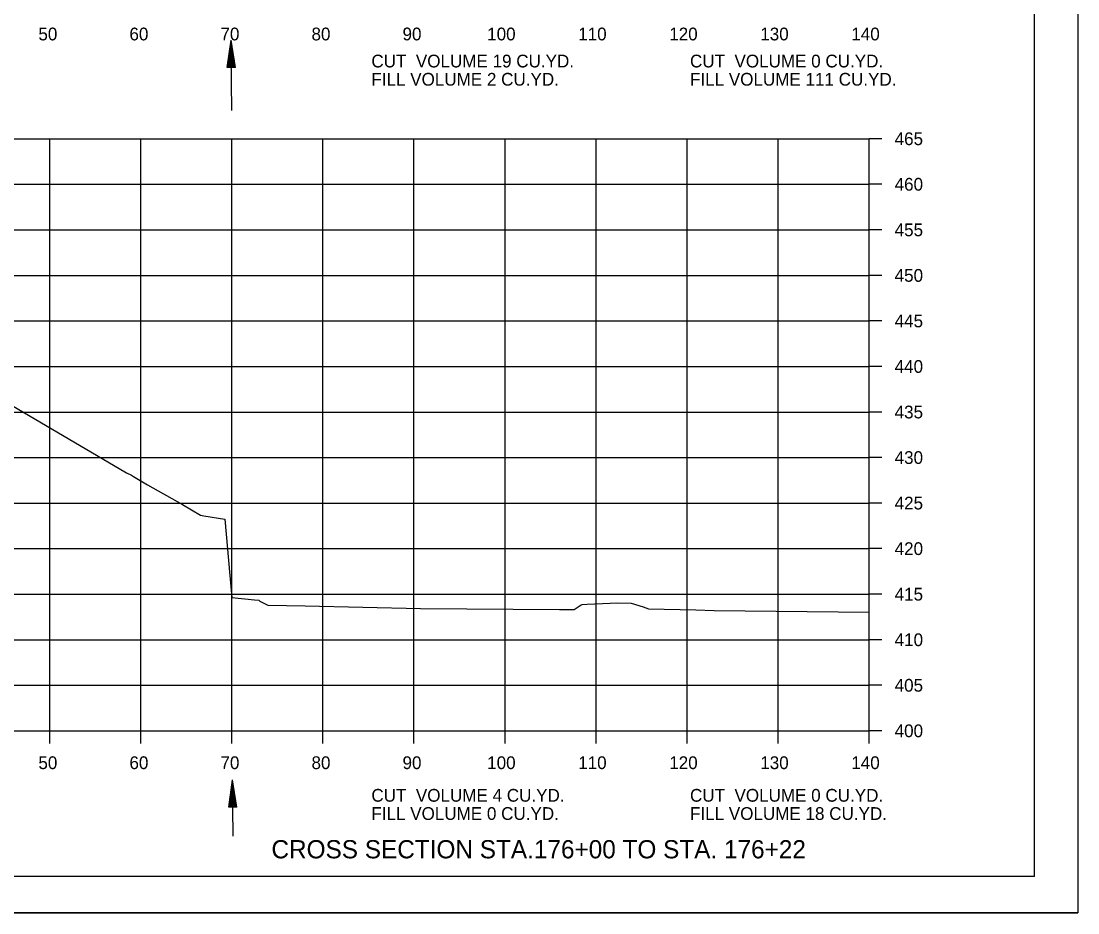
# Model space of a CAD drawing. Extents: x 1538688 to 1540766, y 656250 to 671912.
# Drawn here: x 1538905 to 1539021.1, y 671271.6 to 671369.5 of the extents above; entities that cross this region are included whole.
import ezdxf

# ---------------------------------------------------------------- set-up
doc = ezdxf.new("R2010")
doc.units = 0
for name, color, linetype in [('15', 7, 'Continuous'), ('18', 7, 'Continuous'), ('22', 7, 'Continuous'), ('26', 7, 'Continuous'), ('39', 7, 'Continuous'), ('Borings', 7, 'Continuous'), ('Horizontal Alignment', 7, 'Continuous'), ('RipRap', 7, 'Continuous')]:
    doc.layers.add(name, color=color, linetype=linetype)

msp = doc.modelspace()

# ---------------------------------------------------------------- linework, layer by layer
at = {"layer": '15'}
for p, q in [((1538927.67, 671364.35), (1538928.09, 671367.35)), ((1538927.74, 671364.35), (1538928.1, 671366.85)), ((1538928.57, 671364.36), (1538928.09, 671367.35)), ((1538928.49, 671364.36), (1538928.1, 671366.85)), ((1538927.82, 671364.35), (1538928.1, 671366.34)), ((1538927.89, 671364.35), (1538928.1, 671365.84)), ((1538927.97, 671364.35), (1538928.11, 671365.33)), ((1538928.42, 671364.35), (1538928.1, 671366.34)), ((1538928.34, 671364.35), (1538928.1, 671365.84)), ((1538928.26, 671364.35), (1538928.11, 671365.33)), ((1538928.57, 671364.36), (1538927.67, 671364.35)), ((1538928.05, 671364.35), (1538928.11, 671364.83)), ((1538928.19, 671364.35), (1538928.11, 671364.83)), ((1538927.83, 671283.15), (1538928.25, 671286.16)), ((1538927.91, 671283.15), (1538928.26, 671285.66)), ((1538927.98, 671283.16), (1538928.26, 671285.14)), ((1538928.73, 671283.16), (1538928.25, 671286.16)), ((1538928.66, 671283.16), (1538928.26, 671285.66)), ((1538928.58, 671283.16), (1538928.26, 671285.14)), ((1538928.06, 671283.16), (1538928.27, 671284.64)), ((1538928.13, 671283.16), (1538928.27, 671284.13)), ((1538928.5, 671283.16), (1538928.27, 671284.64)), ((1538928.43, 671283.16), (1538928.27, 671284.13)), ((1538928.73, 671283.16), (1538927.83, 671283.15)), ((1538928.21, 671283.16), (1538928.28, 671283.63)), ((1538928.35, 671283.16), (1538928.28, 671283.63))]:
    msp.add_line(p, q, dxfattribs=at)
at = {"layer": '18'}
msp.add_lwpolyline([(1538902.73, 671328.02), (1538916.59, 671319.88), (1538917.13, 671319.6), (1538917.36, 671319.45), (1538918.89, 671318.55), (1538922.74, 671316.37), (1538924.71, 671315.21), (1538925.11, 671315.14), (1538927.4, 671314.78), (1538927.96, 671308.58), (1538928.17, 671306.16), (1538930.67, 671305.92), (1538931.12, 671305.87), (1538931.26, 671305.78), (1538932.11, 671305.34), (1538936.21, 671305.25), (1538948.88, 671304.97), (1538964.16, 671304.87), (1538965.76, 671304.86), (1538966.55, 671305.37), (1538966.57, 671305.39), (1538966.66, 671305.4), (1538967.2, 671305.43), (1538970.56, 671305.6), (1538972.04, 671305.54), (1538973.36, 671305.14), (1538973.93, 671304.93), (1538979.13, 671304.81), (1538981.16, 671304.74), (1538998.18, 671304.58)], dxfattribs=at)
at = {"layer": '22'}
for p, q in [((1538718.18, 671356.54), (1538998.18, 671356.54)), ((1538908.18, 671291.54), (1538908.18, 671356.54)), ((1538918.18, 671291.54), (1538918.18, 671356.54)), ((1538928.18, 671291.54), (1538928.18, 671356.54)), ((1538938.18, 671291.54), (1538938.18, 671356.54)), ((1538948.18, 671291.54), (1538948.18, 671356.54)), ((1538958.18, 671291.54), (1538958.18, 671356.54)), ((1538968.18, 671291.54), (1538968.18, 671356.54)), ((1538978.18, 671291.54), (1538978.18, 671356.54)), ((1538988.18, 671291.54), (1538988.18, 671356.54)), ((1538998.18, 671291.54), (1538998.18, 671356.54)), ((1538718.18, 671351.54), (1538998.18, 671351.54)), ((1538718.18, 671346.54), (1538998.18, 671346.54)), ((1538718.18, 671341.54), (1538998.18, 671341.54)), ((1538718.18, 671336.54), (1538998.18, 671336.54)), ((1538718.18, 671331.54), (1538998.18, 671331.54)), ((1538718.18, 671326.54), (1538998.18, 671326.54)), ((1538718.18, 671321.54), (1538998.18, 671321.54)), ((1538718.18, 671316.54), (1538998.18, 671316.54)), ((1538718.18, 671311.54), (1538998.18, 671311.54)), ((1538718.18, 671306.54), (1538998.18, 671306.54)), ((1538718.18, 671301.54), (1538998.18, 671301.54)), ((1538718.18, 671296.54), (1538998.18, 671296.54)), ((1538718.18, 671291.54), (1538998.18, 671291.54))]:
    msp.add_line(p, q, dxfattribs=at)
at = {"layer": '26'}
msp.add_line((1538687.78, 671271.56), (1539021.11, 671271.56), dxfattribs=at)
msp.add_lwpolyline([(1538687.77, 671484.89), (1539021.11, 671484.89), (1539021.11, 671271.56), (1538687.77, 671271.56)], close=True, dxfattribs=at)
at = {"layer": '39'}
for p, q in [((1538928.16, 671359.65), (1538928.1, 671365.84)), ((1538928.31, 671279.97), (1538928.25, 671286.16))]:
    msp.add_line(p, q, dxfattribs=at)
at = {"layer": 'Borings'}
for p, q in [((1538998.18, 671291.54), (1538998.18, 671356.54)), ((1538999.58, 671356.54), (1538998.18, 671356.54)), ((1538999.58, 671351.54), (1538998.18, 671351.54)), ((1538999.58, 671346.54), (1538998.18, 671346.54)), ((1538999.58, 671341.54), (1538998.18, 671341.54)), ((1538999.58, 671336.54), (1538998.18, 671336.54)), ((1538999.58, 671331.54), (1538998.18, 671331.54)), ((1538999.58, 671326.54), (1538998.18, 671326.54)), ((1538999.58, 671321.54), (1538998.18, 671321.54)), ((1538999.58, 671316.54), (1538998.18, 671316.54)), ((1538999.58, 671311.54), (1538998.18, 671311.54)), ((1538999.58, 671306.54), (1538998.18, 671306.54)), ((1538999.58, 671301.54), (1538998.18, 671301.54)), ((1538999.58, 671296.54), (1538998.18, 671296.54)), ((1538718.18, 671291.54), (1538998.18, 671291.54)), ((1538908.18, 671290.14), (1538908.18, 671291.54)), ((1538918.18, 671290.14), (1538918.18, 671291.54)), ((1538928.18, 671290.14), (1538928.18, 671291.54)), ((1538938.18, 671290.14), (1538938.18, 671291.54)), ((1538948.18, 671290.14), (1538948.18, 671291.54)), ((1538958.18, 671290.14), (1538958.18, 671291.54)), ((1538968.18, 671290.14), (1538968.18, 671291.54)), ((1538978.18, 671290.14), (1538978.18, 671291.54)), ((1538988.18, 671290.14), (1538988.18, 671291.54)), ((1538998.18, 671290.14), (1538998.18, 671291.54)), ((1538999.58, 671291.54), (1538998.18, 671291.54))]:
    msp.add_line(p, q, dxfattribs=at)
at = {"layer": 'RipRap'}
for q in [(1539016.36, 671481), (1538700.18, 671275.54)]:
    msp.add_line((1539016.36, 671275.54), q, dxfattribs=at)

# ---------------------------------------------------------------- texts
at = {"layer": '15'}
msp.add_text('CROSS SECTION STA.176+00 TO STA. 176+22', height=2, dxfattribs=at).set_placement((1538932.52, 671277.54))
at = {"layer": 'Horizontal Alignment'}
for s, p in [('50', (1538906.92, 671367.34)), ('60', (1538916.92, 671367.34)), ('70', (1538926.92, 671367.34)), ('80', (1538936.92, 671367.34)), ('90', (1538946.92, 671367.34)), ('100', (1538956.22, 671367.34)), ('110', (1538966.22, 671367.34)), ('120', (1538976.22, 671367.34)), ('130', (1538986.22, 671367.34)), ('140', (1538996.22, 671367.34)), ('CUT  VOLUME 19 CU.YD.', (1538943.5, 671364.37)), ('CUT  VOLUME 0 CU.YD.', (1538978.5, 671364.37)), ('FILL VOLUME 2 CU.YD.', (1538943.5, 671362.37)), ('FILL VOLUME 111 CU.YD.', (1538978.5, 671362.37)), ('465', (1539000.98, 671355.84)), ('460', (1539000.98, 671350.84)), ('455', (1539000.98, 671345.84)), ('450', (1539000.98, 671340.84)), ('445', (1539000.98, 671335.84)), ('440', (1539000.98, 671330.84)), ('435', (1539000.98, 671325.84)), ('430', (1539000.98, 671320.84)), ('425', (1539000.98, 671315.84)), ('420', (1539000.98, 671310.84)), ('415', (1539000.98, 671305.84)), ('410', (1539000.98, 671300.84)), ('405', (1539000.98, 671295.84)), ('400', (1539000.98, 671290.84)), ('50', (1538906.92, 671287.34)), ('60', (1538916.92, 671287.34)), ('70', (1538926.92, 671287.34)), ('80', (1538936.92, 671287.34)), ('90', (1538946.92, 671287.34)), ('100', (1538956.22, 671287.34)), ('110', (1538966.22, 671287.34)), ('120', (1538976.22, 671287.34)), ('130', (1538986.22, 671287.34)), ('140', (1538996.22, 671287.34)), ('CUT  VOLUME 4 CU.YD.', (1538943.5, 671283.76)), ('CUT  VOLUME 0 CU.YD.', (1538978.5, 671283.76)), ('FILL VOLUME 0 CU.YD.', (1538943.5, 671281.76)), ('FILL VOLUME 18 CU.YD.', (1538978.5, 671281.76))]:
    msp.add_text(s, height=1.4, dxfattribs=at).set_placement(p)

doc.saveas('drawing.dxf')
